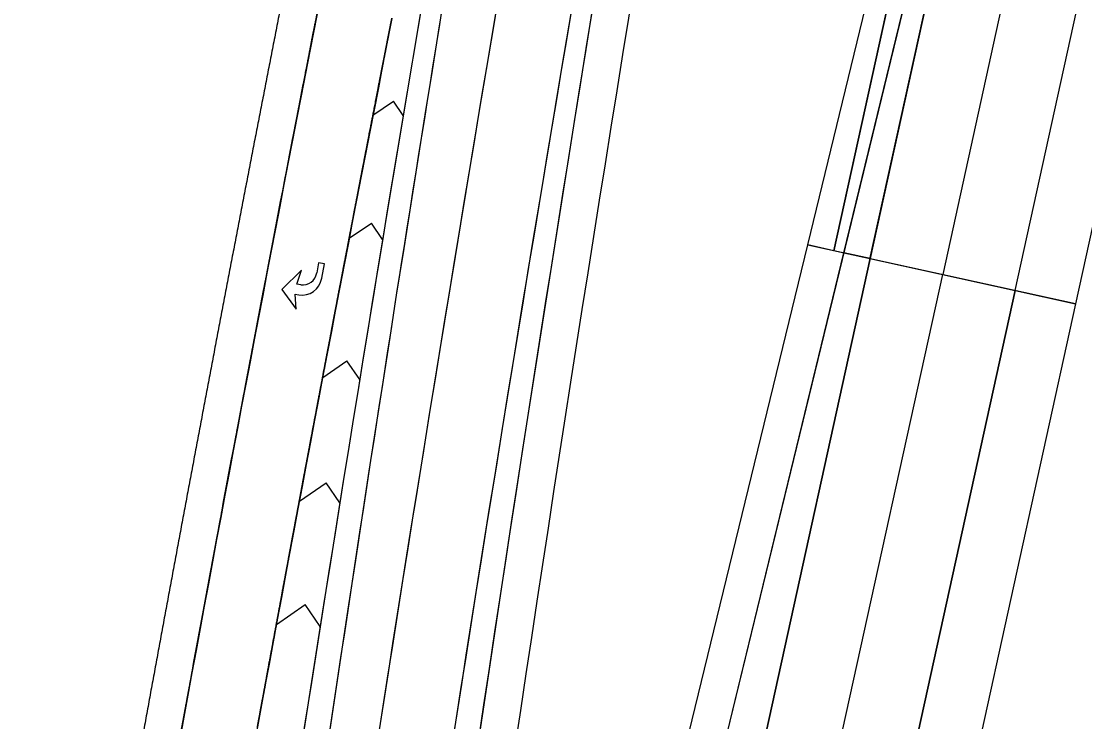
# Model space of a CAD drawing. Extents: x 14107086 to 14122011, y 8637163 to 8671583.
# Drawn here: x 14107950.2 to 14108122, y 8640324.7 to 8640438 of the extents above; entities that cross this region are included whole.
import ezdxf

# ---------------------------------------------------------------- set-up
doc = ezdxf.new("R2010")
doc.units = 0
for name, color, linetype in [('dsn_stg_shd_prev', 7, 'Continuous'), ('dsnPaintExistingChannelizingLaneWhite', 7, 'Continuous'), ('dsnPaintExistingEdgeLineLeftYellow', 7, 'Continuous'), ('dsnPaintExistingEdgeLineRightWhite', 7, 'Continuous'), ('dsnPaintPlaceBrokenLaneWhite', 7, 'Continuous'), ('dsnPaintPlaceEdgeLineLeftYellow', 7, 'Continuous'), ('dsnPaintPlaceEdgeLineRightWhite', 7, 'Continuous'), ('dsnPaintRemoveDoubleCenterLineYellow', 7, 'Continuous'), ('dsnPaintRemoveEdgeLineLeftYellow', 7, 'Continuous'), ('dsnShadingPaved', 7, 'Continuous'), ('dsnStdLineWork', 7, 'Continuous'), ('dsnStgShadingPrevPav', 7, 'Continuous')]:
    doc.layers.add(name, color=color, linetype=linetype)

msp = doc.modelspace()

# ---------------------------------------------------------------- linework, layer by layer
at = {"layer": 'dsn_stg_shd_prev'}
for p, q in [((14108040.63, 8640251.12), (14108077.26, 8640401.8)), ((14108077.26, 8640401.8), (14108110.8, 8640394.44)), ((14108110.8, 8640394.44), (14108120.56, 8640392.29)), ((14108120.56, 8640392.29), (14108087.3, 8640240.87))]:
    msp.add_line(p, q, dxfattribs=at)
msp.add_lwpolyline([(14108077.26, 8640401.8), (14108102.07, 8640503.86), (14108105.91, 8640521.35), (14108107.87, 8640520.92), (14108081.5, 8640400.87)], close=True, dxfattribs=at)
for radius, start, end in [(9512, 169.413861, 172.222077), (9488, 169.413861, 172.222077), (9512, 170.574102, 171.702544)]:
    msp.add_arc((14117407.82, 8638919.35), radius, start, end, dxfattribs=at)
for points in [[(14107995.51, 8640426.59), (14107996.26, 8640430.41), (14107997, 8640434.24), (14107997.75, 8640438.06)], [(14108010.05, 8640438.44), (14108009.9, 8640437.67), (14108009.75, 8640436.91), (14108009.6, 8640436.15)], [(14108009.6, 8640436.15), (14108009.75, 8640436.91), (14108009.9, 8640437.67), (14108010.05, 8640438.44)], [(14108009.6, 8640436.15), (14108009.52, 8640435.76), (14108009.45, 8640435.38), (14108009.37, 8640435)], [(14108009.37, 8640435), (14108009.45, 8640435.38), (14108009.52, 8640435.76), (14108009.6, 8640436.15)], [(14108009.37, 8640435), (14108009.15, 8640433.86), (14108008.93, 8640432.71), (14108008.7, 8640431.56)], [(14108008.7, 8640431.56), (14108008.93, 8640432.71), (14108009.15, 8640433.86), (14108009.37, 8640435)], [(14108008.7, 8640431.56), (14108008.63, 8640431.18), (14108008.55, 8640430.8), (14108008.48, 8640430.42)], [(14108008.48, 8640430.42), (14108008.55, 8640430.8), (14108008.63, 8640431.18), (14108008.7, 8640431.56)], [(14108008.26, 8640429.27), (14108008.18, 8640428.89), (14108008.11, 8640428.51), (14108008.03, 8640428.13)], [(14108008.03, 8640428.13), (14108008.11, 8640428.51), (14108008.18, 8640428.89), (14108008.26, 8640429.27)], [(14108008.48, 8640430.42), (14108008.4, 8640430.04), (14108008.33, 8640429.65), (14108008.26, 8640429.27)], [(14108008.26, 8640429.27), (14108008.33, 8640429.65), (14108008.4, 8640430.04), (14108008.48, 8640430.42)], [(14108008.03, 8640428.13), (14108007.29, 8640424.31), (14108006.55, 8640420.49), (14108005.81, 8640416.67)], [(14108005.81, 8640416.67), (14108006.55, 8640420.49), (14108007.29, 8640424.31), (14108008.03, 8640428.13)], [(14107995.29, 8640425.44), (14107995.37, 8640425.82), (14107995.44, 8640426.21), (14107995.51, 8640426.59)], [(14107994.85, 8640423.15), (14107994.92, 8640423.53), (14107994.99, 8640423.91), (14107995.07, 8640424.29)], [(14107995.07, 8640424.29), (14107995.14, 8640424.68), (14107995.22, 8640425.06), (14107995.29, 8640425.44)], [(14107994.4, 8640420.85), (14107994.55, 8640421.62), (14107994.7, 8640422.38), (14107994.85, 8640423.15)], [(14107994.18, 8640419.7), (14107994.25, 8640420.09), (14107994.33, 8640420.47), (14107994.4, 8640420.85)], [(14107993.73, 8640417.41), (14107993.88, 8640418.17), (14107994.03, 8640418.94), (14107994.18, 8640419.7)], [(14107992.63, 8640411.67), (14107993, 8640413.58), (14107993.36, 8640415.5), (14107993.73, 8640417.41)], [(14108005.59, 8640415.52), (14108005.36, 8640414.38), (14108005.14, 8640413.23), (14108004.92, 8640412.09)], [(14108004.92, 8640412.09), (14108005.14, 8640413.23), (14108005.36, 8640414.38), (14108005.59, 8640415.52)], [(14108005.81, 8640416.67), (14108005.73, 8640416.29), (14108005.66, 8640415.91), (14108005.59, 8640415.52)], [(14108005.59, 8640415.52), (14108005.66, 8640415.91), (14108005.73, 8640416.29), (14108005.81, 8640416.67)], [(14108004.92, 8640412.09), (14108004.77, 8640411.32), (14108004.63, 8640410.56), (14108004.48, 8640409.79)], [(14108004.48, 8640409.79), (14108004.63, 8640410.56), (14108004.77, 8640411.32), (14108004.92, 8640412.09)], [(14107991.52, 8640405.93), (14107991.89, 8640407.85), (14107992.26, 8640409.76), (14107992.63, 8640411.67)], [(14108004.48, 8640409.79), (14108004.18, 8640408.27), (14108003.89, 8640406.74), (14108003.6, 8640405.21)], [(14108003.6, 8640405.21), (14108003.89, 8640406.74), (14108004.18, 8640408.27), (14108004.48, 8640409.79)], [(14107991.3, 8640404.79), (14107991.38, 8640405.17), (14107991.45, 8640405.55), (14107991.52, 8640405.93)], [(14108003.6, 8640405.21), (14108003.3, 8640403.68), (14108003.01, 8640402.15), (14108002.72, 8640400.62)], [(14108002.72, 8640400.62), (14108003.01, 8640402.15), (14108003.3, 8640403.68), (14108003.6, 8640405.21)], [(14107990.42, 8640400.19), (14107990.72, 8640401.73), (14107991.01, 8640403.26), (14107991.3, 8640404.79)], [(14107989.54, 8640395.6), (14107989.84, 8640397.13), (14107990.13, 8640398.66), (14107990.42, 8640400.19)], [(14108002.72, 8640400.62), (14108002.28, 8640398.33), (14108001.84, 8640396.04), (14108001.4, 8640393.74)], [(14108001.4, 8640393.74), (14108001.84, 8640396.04), (14108002.28, 8640398.33), (14108002.72, 8640400.62)], [(14107989.33, 8640394.45), (14107989.4, 8640394.84), (14107989.47, 8640395.22), (14107989.54, 8640395.6)], [(14107988.23, 8640388.71), (14107988.52, 8640390.25), (14107988.81, 8640391.78), (14107989.11, 8640393.31)], [(14107989.11, 8640393.31), (14107989.18, 8640393.69), (14107989.25, 8640394.07), (14107989.33, 8640394.45)], [(14108001.4, 8640393.74), (14108001.33, 8640393.36), (14108001.25, 8640392.98), (14108001.18, 8640392.6)], [(14108001.18, 8640392.6), (14108001.25, 8640392.98), (14108001.33, 8640393.36), (14108001.4, 8640393.74)], [(14108001.18, 8640392.6), (14108001.03, 8640391.83), (14108000.89, 8640391.07), (14108000.74, 8640390.3)], [(14108000.74, 8640390.3), (14108000.89, 8640391.07), (14108001.03, 8640391.83), (14108001.18, 8640392.6)], [(14108000.74, 8640390.3), (14108000.6, 8640389.54), (14108000.45, 8640388.78), (14108000.31, 8640388.01)], [(14108000.31, 8640388.01), (14108000.45, 8640388.78), (14108000.6, 8640389.54), (14108000.74, 8640390.3)], [(14107987.58, 8640385.27), (14107987.79, 8640386.42), (14107988.01, 8640387.57), (14107988.23, 8640388.71)], [(14108000.31, 8640388.01), (14108000.02, 8640386.48), (14107999.72, 8640384.95), (14107999.43, 8640383.42)], [(14107999.43, 8640383.42), (14107999.72, 8640384.95), (14108000.02, 8640386.48), (14108000.31, 8640388.01)], [(14107987.36, 8640384.12), (14107987.43, 8640384.5), (14107987.5, 8640384.89), (14107987.58, 8640385.27)], [(14107986.92, 8640381.82), (14107987.07, 8640382.59), (14107987.21, 8640383.36), (14107987.36, 8640384.12)], [(14107999.43, 8640383.42), (14107999, 8640381.13), (14107998.56, 8640378.84), (14107998.13, 8640376.54)], [(14107998.13, 8640376.54), (14107998.56, 8640378.84), (14107999, 8640381.13), (14107999.43, 8640383.42)], [(14107986.05, 8640377.23), (14107986.34, 8640378.76), (14107986.63, 8640380.29), (14107986.92, 8640381.82)], [(14107985.19, 8640372.64), (14107985.4, 8640373.78), (14107985.62, 8640374.93), (14107985.84, 8640376.08)], [(14107985.84, 8640376.08), (14107985.91, 8640376.46), (14107985.98, 8640376.85), (14107986.05, 8640377.23)], [(14107998.13, 8640376.54), (14107998.06, 8640376.16), (14107997.99, 8640375.78), (14107997.91, 8640375.4)], [(14107997.91, 8640375.4), (14107997.99, 8640375.78), (14107998.06, 8640376.16), (14107998.13, 8640376.54)], [(14107997.91, 8640375.4), (14107997.55, 8640373.48), (14107997.19, 8640371.57), (14107996.83, 8640369.66)], [(14107996.83, 8640369.66), (14107997.19, 8640371.57), (14107997.55, 8640373.48), (14107997.91, 8640375.4)], [(14107984.97, 8640371.49), (14107985.04, 8640371.87), (14107985.12, 8640372.25), (14107985.19, 8640372.64)], [(14107984.32, 8640368.04), (14107984.54, 8640369.19), (14107984.76, 8640370.34), (14107984.97, 8640371.49)], [(14107996.83, 8640369.66), (14107996.62, 8640368.51), (14107996.4, 8640367.37), (14107996.18, 8640366.22)], [(14107996.18, 8640366.22), (14107996.4, 8640367.37), (14107996.62, 8640368.51), (14107996.83, 8640369.66)], [(14107983.25, 8640362.3), (14107983.6, 8640364.21), (14107983.96, 8640366.13), (14107984.32, 8640368.04)], [(14107996.18, 8640366.22), (14107996.11, 8640365.84), (14107996.04, 8640365.45), (14107995.97, 8640365.07)], [(14107995.97, 8640365.07), (14107996.04, 8640365.45), (14107996.11, 8640365.84), (14107996.18, 8640366.22)], [(14107995.75, 8640363.92), (14107995.68, 8640363.54), (14107995.61, 8640363.16), (14107995.54, 8640362.78)], [(14107995.54, 8640362.78), (14107995.61, 8640363.16), (14107995.68, 8640363.54), (14107995.75, 8640363.92)], [(14107995.97, 8640365.07), (14107995.9, 8640364.69), (14107995.82, 8640364.31), (14107995.75, 8640363.92)], [(14107995.75, 8640363.92), (14107995.82, 8640364.31), (14107995.9, 8640364.69), (14107995.97, 8640365.07)], [(14107982.39, 8640357.7), (14107982.67, 8640359.23), (14107982.96, 8640360.76), (14107983.25, 8640362.3)], [(14107995.54, 8640362.78), (14107995.32, 8640361.63), (14107995.11, 8640360.48), (14107994.89, 8640359.33)], [(14107994.89, 8640359.33), (14107995.11, 8640360.48), (14107995.32, 8640361.63), (14107995.54, 8640362.78)], [(14107994.89, 8640359.33), (14107994.68, 8640358.19), (14107994.46, 8640357.04), (14107994.25, 8640355.89)], [(14107994.25, 8640355.89), (14107994.46, 8640357.04), (14107994.68, 8640358.19), (14107994.89, 8640359.33)], [(14107981.96, 8640355.4), (14107982.1, 8640356.17), (14107982.24, 8640356.93), (14107982.39, 8640357.7)], [(14107981.74, 8640354.25), (14107981.81, 8640354.64), (14107981.89, 8640355.02), (14107981.96, 8640355.4)], [(14107994.25, 8640355.89), (14107994.18, 8640355.51), (14107994.11, 8640355.13), (14107994.03, 8640354.74)], [(14107994.03, 8640354.74), (14107994.11, 8640355.13), (14107994.18, 8640355.51), (14107994.25, 8640355.89)], [(14107981.53, 8640353.1), (14107981.6, 8640353.49), (14107981.67, 8640353.87), (14107981.74, 8640354.25)], [(14107993.82, 8640353.6), (14107993.75, 8640353.21), (14107993.68, 8640352.83), (14107993.61, 8640352.45)], [(14107993.61, 8640352.45), (14107993.68, 8640352.83), (14107993.75, 8640353.21), (14107993.82, 8640353.6)], [(14107994.03, 8640354.74), (14107993.96, 8640354.36), (14107993.89, 8640353.98), (14107993.82, 8640353.6)], [(14107993.82, 8640353.6), (14107993.89, 8640353.98), (14107993.96, 8640354.36), (14107994.03, 8640354.74)], [(14107981.1, 8640350.81), (14107981.24, 8640351.57), (14107981.39, 8640352.34), (14107981.53, 8640353.1)], [(14107993.61, 8640352.45), (14107993.53, 8640352.06), (14107993.46, 8640351.68), (14107993.39, 8640351.3)], [(14107993.39, 8640351.3), (14107993.46, 8640351.68), (14107993.53, 8640352.06), (14107993.61, 8640352.45)], [(14107980.89, 8640349.66), (14107980.96, 8640350.04), (14107981.03, 8640350.42), (14107981.1, 8640350.81)], [(14107993.39, 8640351.3), (14107993.11, 8640349.77), (14107992.82, 8640348.24), (14107992.54, 8640346.71)], [(14107992.54, 8640346.71), (14107992.82, 8640348.24), (14107993.11, 8640349.77), (14107993.39, 8640351.3)], [(14107980.46, 8640347.36), (14107980.53, 8640347.74), (14107980.6, 8640348.12), (14107980.67, 8640348.51)], [(14107980.67, 8640348.51), (14107980.74, 8640348.89), (14107980.82, 8640349.27), (14107980.89, 8640349.66)], [(14107979.4, 8640341.61), (14107979.75, 8640343.53), (14107980.1, 8640345.44), (14107980.46, 8640347.36)], [(14107992.54, 8640346.71), (14107992.11, 8640344.41), (14107991.69, 8640342.12), (14107991.26, 8640339.82)], [(14107991.26, 8640339.82), (14107991.69, 8640342.12), (14107992.11, 8640344.41), (14107992.54, 8640346.71)], [(14107978.33, 8640335.86), (14107978.69, 8640337.78), (14107979.04, 8640339.7), (14107979.4, 8640341.61)], [(14107991.26, 8640339.82), (14107990.84, 8640337.52), (14107990.41, 8640335.23), (14107989.99, 8640332.93)], [(14107989.99, 8640332.93), (14107990.41, 8640335.23), (14107990.84, 8640337.52), (14107991.26, 8640339.82)], [(14107977.91, 8640333.56), (14107978.05, 8640334.33), (14107978.19, 8640335.1), (14107978.33, 8640335.86)], [(14107976.64, 8640326.67), (14107977.06, 8640328.96), (14107977.49, 8640331.26), (14107977.91, 8640333.56)], [(14107989.99, 8640332.93), (14107989.92, 8640332.55), (14107989.85, 8640332.17), (14107989.78, 8640331.78)], [(14107989.78, 8640331.78), (14107989.85, 8640332.17), (14107989.92, 8640332.55), (14107989.99, 8640332.93)], [(14107989.78, 8640331.78), (14107989.57, 8640330.64), (14107989.36, 8640329.49), (14107989.14, 8640328.34)], [(14107989.14, 8640328.34), (14107989.36, 8640329.49), (14107989.57, 8640330.64), (14107989.78, 8640331.78)], [(14107989.14, 8640328.34), (14107989.07, 8640327.96), (14107989, 8640327.57), (14107988.93, 8640327.19)], [(14107988.93, 8640327.19), (14107989, 8640327.57), (14107989.07, 8640327.96), (14107989.14, 8640328.34)], [(14107976.43, 8640325.52), (14107976.5, 8640325.9), (14107976.57, 8640326.28), (14107976.64, 8640326.67)], [(14107988.72, 8640326.04), (14107988.58, 8640325.28), (14107988.44, 8640324.51), (14107988.3, 8640323.75)], [(14107988.3, 8640323.75), (14107988.44, 8640324.51), (14107988.58, 8640325.28), (14107988.72, 8640326.04)], [(14107988.93, 8640327.19), (14107988.86, 8640326.81), (14107988.79, 8640326.43), (14107988.72, 8640326.04)], [(14107988.72, 8640326.04), (14107988.79, 8640326.43), (14107988.86, 8640326.81), (14107988.93, 8640327.19)], [(14107976.01, 8640323.22), (14107976.15, 8640323.98), (14107976.29, 8640324.75), (14107976.43, 8640325.52)]]:
    msp.add_open_spline(points, degree=2, dxfattribs=at)
at = {"layer": 'dsnPaintExistingChannelizingLaneWhite'}
for p, q in [((14108006.99, 8640422.76), (14108010.34, 8640425.01)), ((14108011.88, 8640422.72), (14108010.34, 8640425.01)), ((14108003.16, 8640402.9), (14108006.75, 8640405.34)), ((14108008.56, 8640402.67), (14108006.75, 8640405.34)), ((14107998.87, 8640380.39), (14108002.8, 8640383.07)), ((14108004.86, 8640380.03), (14108002.78, 8640383.07)), ((14107995.1, 8640360.4), (14107999.42, 8640363.36)), ((14108001.65, 8640360.1), (14107999.42, 8640363.36)), ((14107991.39, 8640340.45), (14107996.03, 8640343.65)), ((14107998.47, 8640340.1), (14107996.03, 8640343.65))]:
    msp.add_line(p, q, dxfattribs=at)
for centre, radius, start, end in [((14117502.5, 8638839.63), 9621.75, 169.460498, 171.3206), ((14117350.61, 8638608.07), 9518.2, 168.915826, 170.320937)]:
    msp.add_arc(centre, radius, start, end, dxfattribs=at)
at = {"layer": 'dsnPaintExistingEdgeLineLeftYellow'}
msp.add_arc((14117502.5, 8638839.63), 9597.75, 167.26751, 171.3206, dxfattribs=at)
at = {"layer": 'dsnPaintExistingEdgeLineRightWhite'}
msp.add_line((14108110.8, 8640394.44), (14108723.99, 8643185.77), dxfattribs=at)
msp.add_arc((14117350.61, 8638608.07), 9530.2, 168.915826, 170.320937, dxfattribs=at)
at = {"layer": 'dsnPaintPlaceBrokenLaneWhite'}
msp.add_line((14108065.81, 8640245.59), (14108099.08, 8640397.01), dxfattribs=at)
msp.add_lwpolyline([(14109076.98, 8644882.19), (14108712.26, 8643188.32), (14108099.08, 8640397.01)], dxfattribs=at)
msp.add_arc((14117502.5, 8638839.63), 9609.75, 167.26751, 171.3206, dxfattribs=at)
at = {"layer": 'dsnPaintPlaceEdgeLineLeftYellow'}
msp.add_line((14108046.49, 8640249.83), (14108129.2, 8640590.05), dxfattribs=at)
at = {"layer": 'dsnPaintPlaceEdgeLineRightWhite'}
msp.add_line((14108077.53, 8640243.01), (14108110.8, 8640394.44), dxfattribs=at)
at = {"layer": 'dsnPaintRemoveDoubleCenterLineYellow'}
msp.add_arc((14117394.14, 8638857.08), 9500, 167.610212, 171.325989, dxfattribs=at)
at = {"layer": 'dsnPaintRemoveEdgeLineLeftYellow'}
msp.add_line((14108087.33, 8640399.48), (14108129.2, 8640590.05), dxfattribs=at)
at = {"layer": 'dsnShadingPaved'}
for p, q in [((14108700.55, 8643190.92), (14108087.36, 8640399.59)), ((14108110.8, 8640394.44), (14108723.99, 8643185.77)), ((14108046.49, 8640249.83), (14108083.12, 8640400.52)), ((14108083.12, 8640400.52), (14108087.36, 8640399.59)), ((14108054.09, 8640248.16), (14108087.36, 8640399.59)), ((14108087.36, 8640399.59), (14108054.09, 8640248.16)), ((14108087.36, 8640399.59), (14108110.8, 8640394.44)), ((14108087.36, 8640399.59), (14108110.8, 8640394.44)), ((14108110.8, 8640394.44), (14108077.53, 8640243.01))]:
    msp.add_line(p, q, dxfattribs=at)
msp.add_lwpolyline([(14108083.12, 8640400.52), (14108129.2, 8640590.05), (14108087.36, 8640399.59)], close=True, dxfattribs=at)
for centre, radius, start, end in [((14117394.14, 8638857.08), 9488, 167.610212, 171.325989), ((14117394.14, 8638857.08), 9512, 169.436329, 171.325989), ((14117350.61, 8638608.07), 9530.2, 168.915826, 170.320937), ((14117350.61, 8638608.07), 9518.2, 168.915826, 170.320937)]:
    msp.add_arc(centre, radius, start, end, dxfattribs=at)
at = {"layer": 'dsnStdLineWork'}
for points in [[(14107998.73, 8640396.44), (14107999.15, 8640398.74), (14107998.22, 8640398.91), (14107997.92, 8640397.27)], [(14107995.32, 8640395.37), (14107994.7, 8640395.48), (14107995.43, 8640397.72), (14107992.28, 8640394.57)], [(14107992.28, 8640394.57), (14107994.6, 8640391.44), (14107994.4, 8640393.85), (14107995.02, 8640393.73)]]:
    msp.add_lwpolyline(points, dxfattribs=at)
for centre, major_axis in [((14107995.62, 8640397.01), (0.6, 3.28)), ((14107995.74, 8640397.67), (0.42, 2.3))]:
    msp.add_ellipse(centre, major_axis=major_axis, ratio=0.9474, start_param=3.141593, end_param=4.712389, dxfattribs=at)
at = {"layer": 'dsnStgShadingPrevPav'}
msp.add_lwpolyline([(14108081.5, 8640400.87), (14108123.34, 8640591.33), (14108126.55, 8640605.98), (14108216.67, 8641016.2), (14108268.16, 8641250.61), (14108382.95, 8641773.15), (14108422.02, 8641764.57), (14108309.38, 8641251.8), (14108270.22, 8641073.55), (14108265.93, 8641054.01), (14108255.74, 8641007.62), (14108202.1, 8640763.44), (14108120.56, 8640392.29)], close=True, dxfattribs=at)
for radius in [9488, 9482]:
    msp.add_arc((14117407.82, 8638919.35), radius, 167.610212, 172.222077, dxfattribs=at)
for points, degree in [([(14108040.07, 8640670.33), (14108039.11, 8640666.01), (14108035.79, 8640651.03), (14108029.85, 8640623.7), (14108025.19, 8640602.04), (14108020.26, 8640578.84), (14108015.47, 8640556.04), (14108010.72, 8640533.12), (14108006.03, 8640510.22), (14108001.39, 8640487.29), (14107996.81, 8640464.36), (14107992.28, 8640441.41), (14107987.82, 8640418.46), (14107983.4, 8640395.49), (14107979.05, 8640372.51), (14107974.75, 8640349.53), (14107970.51, 8640326.51), (14107966.33, 8640303.59), (14107962.15, 8640280.24), (14107958.29, 8640258.43), (14107953.48, 8640230.88), (14107950.9, 8640215.75), (14107950.15, 8640211.39)], 2), ([(14107956.07, 8640210.37), (14107957.38, 8640218.06), (14107960.02, 8640233.43), (14107964.04, 8640256.47), (14107968.11, 8640279.5), (14107972.24, 8640302.51), (14107976.42, 8640325.52), (14107980.66, 8640348.51), (14107984.96, 8640371.49), (14107989.32, 8640394.46), (14107993.73, 8640417.41), (14107998.19, 8640440.35), (14108002.71, 8640463.28), (14108007.29, 8640486.2), (14108011.92, 8640509.1), (14108016.61, 8640531.99), (14108021.36, 8640554.87), (14108026.16, 8640577.73), (14108031.01, 8640600.58), (14108035.93, 8640623.41), (14108040.89, 8640646.24), (14108044.25, 8640661.44), (14108045.92, 8640669.04)], 3)]:
    msp.add_open_spline(points, degree=degree, dxfattribs=at)

doc.saveas('drawing.dxf')
